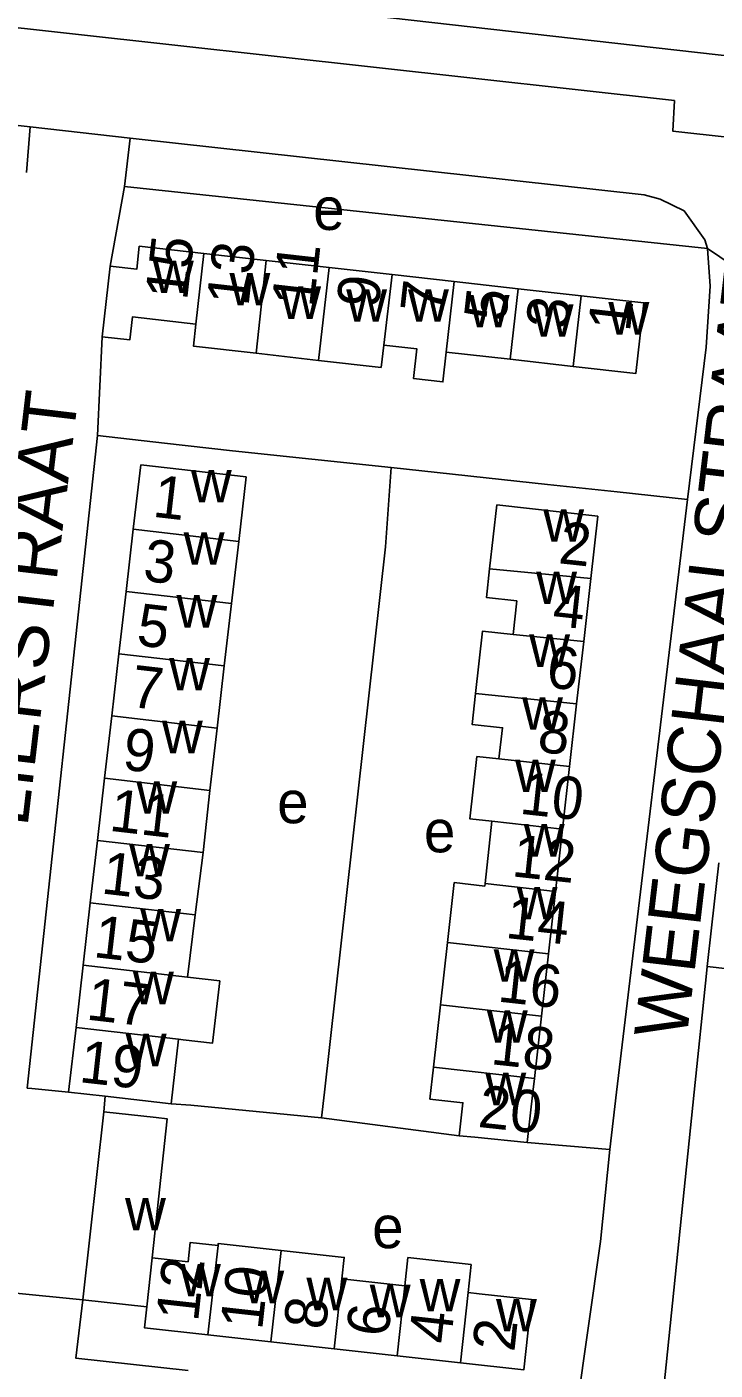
# Model space of a CAD drawing. Extents: x 161936 to 163647, y 386450 to 388633.
# Drawn here: x 162785.5 to 162850.6, y 387223.7 to 387350.8 of the extents above; entities that cross this region are included whole.
import ezdxf

# ---------------------------------------------------------------- set-up
doc = ezdxf.new("R2010")
doc.units = 0
for name, color, linetype in [('BLT_Basislijn', 7, 'Continuous'), ('BLT_Bebouwing', 7, 'Continuous'), ('BLT_Centroide', 7, 'Continuous'), ('BLT_Huisnummer', 7, 'Continuous'), ('BLT_Huisnummer_ tussenligend', 7, 'Continuous'), ('BLT_Onderverdeling_panden', 7, 'Continuous'), ('BLT_Straatnaam', 7, 'Continuous'), ('BLT_Vlakafsluiter', 7, 'Continuous')]:
    doc.layers.add(name, color=color, linetype=linetype)

msp = doc.modelspace()

# ---------------------------------------------------------------- linework, layer by layer
at = {"layer": 'BLT_Basislijn'}
for p, q in [((162731.21, 387361.69), (162852.86, 387347.9)), ((162785.81, 387341.32), (162726.87, 387347.87)), ((162785.44, 387337), (162785.81, 387341.32)), ((162795.27, 387340.25), (162794.74, 387335.66)), ((162793.36, 387328.12), (162794.74, 387335.66)), ((162794.74, 387335.66), (162849.91, 387329.79)), ((162792.17, 387312.12), (162792.61, 387321.44)), ((162848.01, 387306.07), (162841.3, 387250)), ((162850.98, 387271.67), (162850.29, 387265.55)), ((162850.29, 387265.55), (162849.88, 387261.87)), ((162871.27, 387259.52), (162849.88, 387261.87)), ((162792.76, 387248.13), (162792.91, 387249.6)), ((162813.38, 387247.55), (162813.65, 387250)), ((162841.3, 387250), (162840.65, 387244.56)), ((162848.65, 387250), (162845.44, 387218.84)), ((162813.38, 387247.55), (162826.41, 387245.86)), ((162840.65, 387244.56), (162832.85, 387245.24))]:
    msp.add_line(p, q, dxfattribs=at)
for points in [[(162846.77, 387343.8), (162732.81, 387356.45), (162730.11, 387354.92)], [(162954.97, 387330.78), (162953.12, 387330.67), (162921.63, 387333.3), (162921.77, 387335.17), (162867.76, 387341.3), (162867.49, 387338.61), (162846.62, 387340.91), (162846.77, 387343.8)], [(162843.92, 387334.87), (162795.27, 387340.25)], [(162849.91, 387329.79), (162849.65, 387330.63), (162847.69, 387333.38), (162845.44, 387334.48), (162843.92, 387334.87)], [(162848.01, 387306.07), (162849.78, 387320.48), (162850.17, 387326.23), (162849.91, 387329.79)], [(162792.17, 387312.12), (162785.53, 387250.38), (162785.96, 387250.33), (162789.44, 387250)], [(162792.17, 387312.12), (162798.5, 387311.4), (162804.96, 387310.67), (162819.97, 387309.08)], [(162813.65, 387250), (162819.42, 387301.57), (162819.97, 387309.08)], [(162819.97, 387309.08), (162834.76, 387307.49), (162841.37, 387306.78), (162848.01, 387306.07)], [(162849.88, 387261.87), (162849.81, 387261.21), (162848.65, 387250)], [(162799.13, 387248.89), (162801, 387248.77), (162813.38, 387247.55)], [(162840.65, 387244.56), (162839.79, 387235.87), (162837.5, 387219.91)], [(162790.79, 387230.34), (162784.12, 387231), (162783.59, 387225.36), (162768.27, 387227.13), (162768.97, 387232.99), (162761.31, 387233.58)], [(162790.79, 387230.34), (162790.11, 387224.84), (162800.74, 387223.66)]]:
    msp.add_lwpolyline(points, dxfattribs=at)
at = {"layer": 'BLT_Bebouwing'}
for p, q in [((162808.15, 387328.67), (162802.24, 387329.34)), ((162793.36, 387328.12), (162792.61, 387321.44)), ((162814.11, 387328), (162808.15, 387328.67)), ((162820.06, 387327.33), (162814.11, 387328)), ((162825.93, 387326.67), (162820.06, 387327.33)), ((162831.98, 387325.99), (162825.93, 387326.67)), ((162837.94, 387325.32), (162831.98, 387325.99)), ((162807.18, 387319.89), (162813.1, 387319.22)), ((162825.18, 387320), (162831.23, 387319.32)), ((162831.23, 387319.32), (162837.19, 387318.65)), ((162795.56, 387303.25), (162796.26, 387309.34)), ((162796.26, 387309.34), (162806.24, 387308.2)), ((162806.24, 387308.2), (162805.54, 387302.1)), ((162794.88, 387297.36), (162795.56, 387303.25)), ((162805.54, 387302.1), (162804.86, 387296.21)), ((162838.86, 387298.57), (162838.19, 387292.64)), ((162794.2, 387291.47), (162794.88, 387297.36)), ((162804.86, 387296.21), (162804.17, 387290.32)), ((162838.19, 387292.64), (162837.52, 387286.72)), ((162793.53, 387285.58), (162794.2, 387291.47)), ((162804.17, 387290.32), (162803.49, 387284.43)), ((162837.52, 387286.72), (162836.86, 387280.79)), ((162792.85, 387279.68), (162793.53, 387285.58)), ((162803.49, 387284.43), (162802.81, 387278.54)), ((162792.17, 387273.79), (162792.85, 387279.68)), ((162836.86, 387280.79), (162836.19, 387274.86)), ((162802.81, 387278.54), (162802.17, 387272.66)), ((162828.85, 387269.72), (162829.51, 387275.62)), ((162836.19, 387274.86), (162835.52, 387268.97)), ((162791.49, 387267.9), (162792.17, 387273.79)), ((162802.17, 387272.66), (162801.43, 387266.76)), ((162835.52, 387268.97), (162834.86, 387263.08)), ((162790.82, 387262.01), (162791.49, 387267.9)), ((162801.43, 387266.76), (162800.68, 387260.88)), ((162790.14, 387256.12), (162790.82, 387262.01)), ((162834.86, 387263.08), (162834.2, 387257.18)), ((162823.98, 387252.37), (162824.64, 387258.26)), ((162834.2, 387257.18), (162833.53, 387251.29)), ((162789.44, 387250), (162790.14, 387256.12)), ((162799.84, 387255), (162799.13, 387248.89)), ((162800.29, 387254.95), (162799.84, 387255)), ((162833.53, 387251.28), (162833.39, 387250)), ((162792.91, 387249.6), (162789.44, 387250)), ((162799.13, 387248.89), (162792.91, 387249.6)), ((162832.85, 387245.24), (162833.39, 387250)), ((162792.76, 387248.13), (162790.79, 387230.34)), ((162821.27, 387231.68), (162815.31, 387232.34)), ((162790.79, 387230.34), (162796.85, 387229.67)), ((162802.61, 387227.03), (162808.59, 387226.37)), ((162808.59, 387226.37), (162814.58, 387225.71)), ((162814.58, 387225.71), (162820.54, 387225.05)), ((162820.54, 387225.05), (162826.54, 387224.38))]:
    msp.add_line(p, q, dxfattribs=at)
for points in [[(162802.24, 387329.34), (162796.13, 387330.02), (162795.89, 387327.84), (162793.36, 387328.12)], [(162837.19, 387318.65), (162843.14, 387317.98), (162843.89, 387324.65), (162837.94, 387325.32)], [(162792.61, 387321.44), (162795.23, 387321.15), (162795.48, 387323.34), (162801.49, 387322.66)], [(162801.49, 387322.66), (162801.26, 387320.55), (162807.18, 387319.89)], [(162813.1, 387319.22), (162819.02, 387318.55), (162819.26, 387320.66)], [(162819.26, 387320.66), (162822.41, 387320.31), (162822.09, 387317.5), (162824.87, 387317.19), (162825.18, 387320)], [(162829.28, 387299.51), (162829.96, 387305.56)], [(162829.96, 387305.56), (162839.52, 387304.48), (162838.86, 387298.57)], [(162831.5, 387293.29), (162831.86, 387296.47), (162828.98, 387296.8), (162829.28, 387299.51)], [(162827.96, 387287.72), (162828.62, 387293.61), (162831.5, 387293.29)], [(162830.17, 387281.51), (162830.51, 387284.46), (162827.62, 387284.78), (162827.96, 387287.72)], [(162829.51, 387275.62), (162827.42, 387275.84), (162828.09, 387281.74), (162830.17, 387281.51)], [(162825.3, 387264.15), (162825.94, 387269.81), (162828.82, 387269.48), (162828.85, 387269.72)], [(162824.64, 387258.26), (162825.3, 387264.15)], [(162800.68, 387260.88), (162803.75, 387260.52), (162803.07, 387254.63), (162800.29, 387254.95)], [(162823.98, 387252.37), (162823.64, 387249.34), (162826.76, 387248.99), (162826.41, 387245.86)], [(162792.76, 387248.13), (162797.73, 387247.58), (162798.77, 387247.46), (162797.36, 387234.33)], [(162826.41, 387245.86), (162827.88, 387245.72), (162832.85, 387245.24)], [(162803.58, 387235.48), (162800.95, 387235.77), (162800.75, 387233.95), (162797.36, 387234.33)], [(162809.55, 387235.02), (162803.6, 387235.68), (162803.58, 387235.48)], [(162815.31, 387232.34), (162815.53, 387234.36), (162809.55, 387235.02)], [(162827.24, 387231.03), (162827.53, 387233.68), (162821.56, 387234.34), (162821.27, 387231.68)], [(162826.54, 387224.38), (162832.52, 387223.72), (162833.26, 387230.36), (162828.29, 387230.91), (162827.24, 387231.03)], [(162796.85, 387229.67), (162796.63, 387227.69), (162802.61, 387227.03)]]:
    msp.add_lwpolyline(points, dxfattribs=at)
at = {"layer": 'BLT_Onderverdeling_panden'}
for p, q in [((162801.49, 387322.66), (162802.24, 387329.34)), ((162807.18, 387319.89), (162808.15, 387328.67)), ((162813.1, 387319.22), (162814.11, 387328)), ((162819.26, 387320.66), (162820.06, 387327.33)), ((162825.18, 387320), (162825.93, 387326.67)), ((162831.23, 387319.32), (162831.98, 387325.99)), ((162837.19, 387318.65), (162837.94, 387325.32)), ((162805.54, 387302.1), (162795.56, 387303.25)), ((162838.86, 387298.57), (162829.28, 387299.51)), ((162794.88, 387297.36), (162804.86, 387296.21)), ((162838.19, 387292.64), (162831.5, 387293.29)), ((162804.17, 387290.32), (162794.2, 387291.47)), ((162837.52, 387286.72), (162827.96, 387287.72)), ((162793.53, 387285.58), (162803.49, 387284.43)), ((162836.86, 387280.79), (162830.17, 387281.51)), ((162792.85, 387279.68), (162802.81, 387278.54)), ((162836.19, 387274.86), (162829.51, 387275.62)), ((162802.17, 387272.66), (162792.17, 387273.79)), ((162835.52, 387268.97), (162828.85, 387269.72)), ((162791.49, 387267.9), (162801.43, 387266.76)), ((162834.86, 387263.08), (162825.3, 387264.15)), ((162800.68, 387260.88), (162790.82, 387262.01)), ((162834.2, 387257.18), (162824.64, 387258.26)), ((162790.14, 387256.12), (162799.84, 387255)), ((162833.53, 387251.29), (162823.98, 387252.37)), ((162802.61, 387227.03), (162803.58, 387235.48)), ((162797.36, 387234.33), (162796.85, 387229.67)), ((162808.59, 387226.37), (162809.55, 387235.02)), ((162814.58, 387225.71), (162815.31, 387232.34)), ((162820.54, 387225.05), (162821.27, 387231.68)), ((162826.54, 387224.38), (162827.24, 387231.03))]:
    msp.add_line(p, q, dxfattribs=at)
at = {"layer": 'BLT_Vlakafsluiter'}
for p, q in [((162795.27, 387340.25), (162785.81, 387341.32)), ((162856.95, 387325.02), (162849.91, 387329.79))]:
    msp.add_line(p, q, dxfattribs=at)

# ---------------------------------------------------------------- texts
at = {"layer": 'BLT_Centroide'}
for s, p in [('e', (162812.59, 387331.56)), ('w', (162797.42, 387325.59)), ('w', (162804.66, 387324.42)), ('w', (162809.46, 387323.14)), ('w', (162815.71, 387322.88)), ('w', (162821.56, 387322.88)), ('w', (162827.31, 387322.35)), ('w', (162833.36, 387321.45)), ('w', (162840.53, 387321.66)), ('w', (162801.01, 387305.78)), ('w', (162834.36, 387302.06)), ('w', (162800.33, 387299.88)), ('w', (162833.69, 387296.16)), ('w', (162799.64, 387293.94)), ('w', (162833.03, 387290.22)), ('w', (162798.95, 387288)), ('w', (162832.36, 387284.28)), ('w', (162798.27, 387282.06)), ('w', (162831.69, 387278.38)), ('w', (162795.85, 387276.34)), ('e', (162809.18, 387275.43)), ('e', (162823.07, 387272.68)), ('w', (162832.52, 387272.28)), ('w', (162795.16, 387270.41)), ('w', (162831.85, 387266.34)), ('w', (162796.22, 387264.25)), ('w', (162829.67, 387260.44)), ('w', (162795.53, 387258.31)), ('w', (162829.03, 387254.66)), ('w', (162794.84, 387252.44)), ('w', (162828.88, 387248.75)), ('w', (162794.78, 387236.91)), ('e', (162818.17, 387235.23)), ('w', (162799.98, 387230.67)), ('w', (162805.97, 387230.02)), ('w', (162811.95, 387229.36)), ('w', (162817.94, 387228.7)), ('w', (162822.66, 387229.25)), ('w', (162829.89, 387227.36))]:
    msp.add_text(s, height=4, dxfattribs=at).set_placement(p)
at = {"layer": 'BLT_Huisnummer'}
for s, rotation, p in [('15', 83.5788, (162800.65, 387324.83)), ('9', 83.5778, (162818.76, 387324.09)), ('5', 83.5769, (162830.81, 387322.83)), ('1', 83.5788, (162842.56, 387321.85)), ('1', 353.4018, (162797.31, 387304.44)), ('2', 353.7779, (162835.72, 387300.04)), ('5', 353.4005, (162795.78, 387292.28)), ('6', 353.7769, (162834.56, 387288.31)), ('9', 353.4041, (162794.44, 387280.52)), ('10', 353.776, (162832.04, 387276.34)), ('13', 353.4027, (162792.45, 387268.8)), ('14', 353.7751, (162830.7, 387264.59)), ('19', 353.5683, (162790.35, 387250.95)), ('20', 353.8344, (162828.1, 387246.71)), ('12', 83.6882, (162801.68, 387228.2)), ('6', 83.6873, (162819.68, 387226.76)), ('2', 83.6892, (162831.62, 387225.35))]:
    msp.add_text(s, height=4, rotation=rotation, dxfattribs=at).set_placement(p)
at = {"layer": 'BLT_Huisnummer_ tussenligend'}
for s, rotation, p in [('13', 83.5778, (162806.46, 387324.28)), ('11', 83.5778, (162812.62, 387324.17)), ('7', 83.5769, (162824.79, 387323.57)), ('3', 83.5788, (162836.68, 387322.06)), ('3', 353.4018, (162796.39, 387298.38)), ('4', 353.7779, (162835.15, 387294.13)), ('7', 353.4005, (162795.2, 387286.45)), ('8', 353.7769, (162833.72, 387282.2)), ('11', 353.4041, (162793.2, 387274.73)), ('12', 353.776, (162831.3, 387270.42)), ('15', 353.4027, (162791.7, 387262.78)), ('16', 353.7751, (162829.96, 387258.57)), ('17', 353.4027, (162791.03, 387256.87)), ('18', 353.7751, (162829.31, 387252.65)), ('10', 83.6873, (162807.75, 387227.42)), ('8', 83.6873, (162813.76, 387227.43)), ('4', 83.6892, (162825.6, 387226.09))]:
    msp.add_text(s, height=4, rotation=rotation, dxfattribs=at).set_placement(p)
at = {"layer": 'BLT_Straatnaam'}
for s, p in [('WEEGSCHAALSTRAAT', (162847.92, 387254.88)), ('LIERSTRAAT', (162785.54, 387275.01))]:
    msp.add_text(s, height=5, rotation=83.2706, dxfattribs=at).set_placement(p)

doc.saveas('drawing.dxf')
